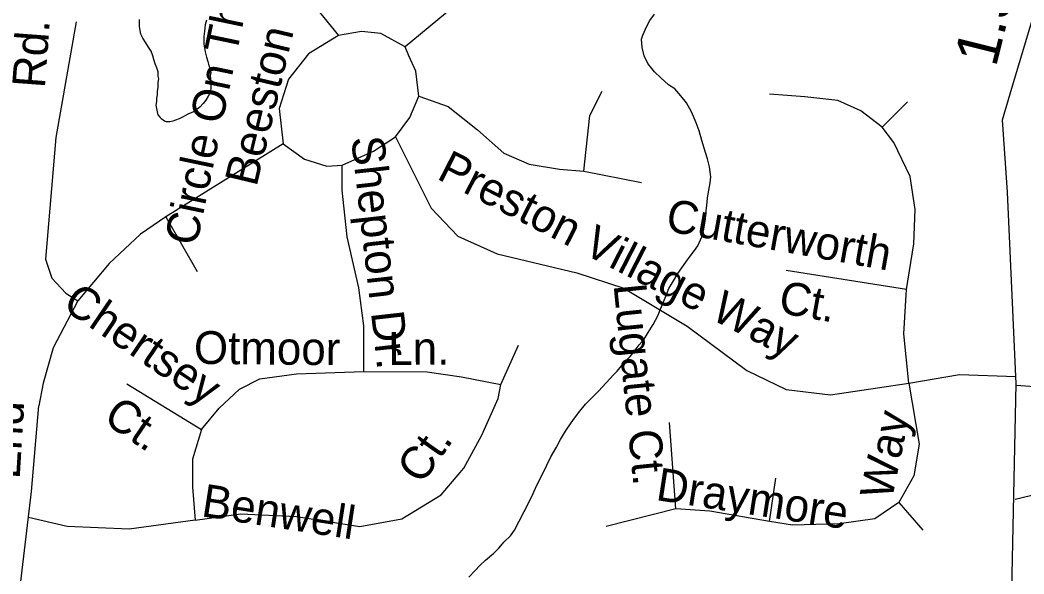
# Model space of a CAD drawing. Extents: x 2001466 to 2224147, y 644118 to 847247.
# Drawn here: x 2042019 to 2044922, y 746791 to 748393 of the extents above; entities that cross this region are included whole.
import ezdxf

# ---------------------------------------------------------------- set-up
doc = ezdxf.new("R2010")
doc.units = 0
for name, color, linetype in [('Exist Hydrographic Misc Water Feature', 7, 'Continuous'), ('Exist Road Non-System Type 51', 7, 'Continuous'), ('Exist Road Non-System Type 51 Label', 7, 'Continuous'), ('Exist Road Secondary Mileage Hundredths English Label', 7, 'Continuous'), ('Exist Road Secondary Type 51 Attributed', 7, 'Continuous')]:
    doc.layers.add(name, color=color, linetype=linetype)

msp = doc.modelspace()

# ---------------------------------------------------------------- linework, layer by layer
at = {"layer": 'Exist Hydrographic Misc Water Feature'}
for points in [[(2042558.3, 748393.6), (2042553.7, 748379.7), (2042552.1, 748361.7), (2042550.3, 748345.8), (2042550.3, 748333.6), (2042550.3, 748323.4), (2042552.1, 748313.4), (2042553.9, 748301.8), (2042558, 748285.8), (2042562.1, 748273.8), (2042564.2, 748265.8), (2042566, 748259.8), (2042568.1, 748251.8), (2042570.3, 748241.7), (2042568.3, 748231.9), (2042570.1, 748215.8), (2042570.1, 748207.7), (2042570.3, 748195.9), (2042568.7, 748183.5), (2042562.4, 748173.5), (2042556.4, 748161.4), (2042548.4, 748151.7), (2042538.4, 748141.5), (2042530.6, 748135.8), (2042520.7, 748127.6), (2042504.3, 748121.5), (2042490.8, 748113.4), (2042478.7, 748107.6), (2042468.6, 748103.4), (2042460.6, 748101.4), (2042452.2, 748099.4), (2042442.4, 748099.3), (2042436.4, 748101.4), (2042432.6, 748103.6), (2042426.8, 748107.3), (2042424.6, 748111.3), (2042418.6, 748119.5), (2042416.6, 748127.5), (2042414.3, 748137.2), (2042412.7, 748147.2), (2042414.7, 748157.4), (2042414.7, 748167.1), (2042416.4, 748177.4), (2042416.4, 748187.2), (2042418.4, 748199.5), (2042418.4, 748213.2), (2042420.3, 748223.5), (2042418.2, 748231.5), (2042418, 748243.3), (2042414.5, 748255.2), (2042410, 748267.2), (2042406.1, 748279.2), (2042402.4, 748289.5), (2042398.3, 748303.1), (2042390.1, 748315.3), (2042382.3, 748327.4), (2042373.9, 748341.3), (2042368.4, 748353.1), (2042366.1, 748363.2), (2042363.9, 748375.3), (2042363.9, 748385.4), (2042364.3, 748395.1)], [(2043316.7, 746781.3), (2043335, 746801.2), (2043348.7, 746815.4), (2043364.5, 746831.2), (2043388.7, 746851.5), (2043403.1, 746865.6), (2043418.9, 746883.5), (2043436.7, 746901.4), (2043448.6, 746917.4), (2043462.3, 746943.4), (2043476.5, 746971.7), (2043490.4, 746997.5), (2043502.5, 747023.7), (2043512.6, 747045.7), (2043528.6, 747077.7), (2043542.1, 747105.7), (2043554.2, 747129.8), (2043570.4, 747157.8), (2043582.1, 747179.5), (2043595.8, 747203.8), (2043612.2, 747227.7), (2043622.1, 747241.6), (2043637.9, 747262), (2043653.8, 747281.8), (2043671.7, 747299.8), (2043691.8, 747319.9), (2043713.5, 747344.2), (2043735.9, 747368), (2043745.5, 747377.8), (2043763.8, 747399.9), (2043783.6, 747420), (2043797.6, 747438.1), (2043809.3, 747454.2), (2043823.4, 747470.3), (2043835.7, 747489.9), (2043849.5, 747512.2), (2043863.2, 747538.1), (2043871.6, 747560.3), (2043879.2, 747578.3), (2043887.4, 747596.1), (2043895.4, 747616.4), (2043905.2, 747634.4), (2043921.4, 747660.3), (2043933.1, 747676.4), (2043951, 747702.4), (2043969, 747726.5), (2043979.1, 747740.4), (2043990.9, 747766.6), (2043996.7, 747788.4), (2044000.8, 747818.2), (2044002.8, 747842.3), (2044004.7, 747856.6), (2044006.5, 747878.2), (2044008.6, 747890.5), (2044014.7, 747922.3), (2044016.6, 747940.3), (2044014.7, 747954.4), (2044012.3, 747968.6), (2044006.5, 747992.2), (2044000.6, 748010.5), (2043990.1, 748044.6), (2043982.5, 748072.5), (2043974.1, 748096.5), (2043960.4, 748128.2), (2043946.5, 748154.3), (2043930, 748174.2), (2043912.2, 748194.3), (2043894.2, 748206), (2043872, 748226), (2043853.8, 748244.1), (2043834.1, 748267.9), (2043824, 748290), (2043817.9, 748314.1), (2043815.8, 748337.9), (2043819.9, 748349.9), (2043830, 748373.9), (2043839.8, 748391.9), (2043853.8, 748410.1)]]:
    msp.add_lwpolyline(points, dxfattribs=at)
at = {"layer": 'Exist Road Non-System Type 51'}
for points in [[(2043498.3, 748646.6), (2043372.5, 748515.4), (2043249.6, 748412.9), (2043132.5, 748316.3)], [(2042723.5, 748615.2), (2042939.4, 748348.5)], [(2042180.8, 748387.9), (2042122.1, 748054.1), (2042092.8, 747702.1), (2042111.1, 747647), (2042151.5, 747603), (2042185.8, 747581.2)], [(2042939.4, 748348.5), (2042853.3, 748295.8), (2042794.8, 748222.6), (2042768.5, 748137.6), (2042780.2, 748035.1)], [(2043132.5, 748316.3), (2043062.3, 748354.3), (2043006.7, 748360.2), (2042939.4, 748348.5)], [(2043172.3, 748172.8), (2043163.5, 748246), (2043143.1, 748289.9), (2043132.5, 748316.3)], [(2043105, 748055.6), (2043146, 748111.3), (2043172.3, 748172.8)], [(2043172.3, 748172.8), (2043257.2, 748143.5), (2043342.1, 748076.1), (2043418.1, 748008.8), (2043491.3, 747976.6), (2043579.1, 747961.9), (2043649.3, 747956.1)], [(2043649.3, 747956.1), (2043666.9, 748117.1), (2043702, 748187.4)], [(2044512.4, 748083.5), (2044450.1, 748131.1), (2044384.1, 748160.5), (2044288.8, 748171.5), (2044186.2, 748178.8)], [(2044512.4, 748083.5), (2044585.7, 748156.8)], [(2044582, 747614), (2044604, 747746.1), (2044607.7, 747845.1), (2044593, 747940.4), (2044545.4, 748039.5), (2044512.4, 748083.5)], [(2042949.9, 747973.6), (2043040.6, 748014.6), (2043105, 748055.6)], [(2043105, 748055.6), (2043207.7, 747848.8), (2043284.7, 747768.1), (2043398.3, 747716.7), (2043629.2, 747661.7), (2043764.8, 747617.7), (2043948, 747507.7), (2044120.3, 747379.3), (2044233.9, 747324.3), (2044362.1, 747309.6), (2044589.4, 747342.7), (2044736, 747368.3), (2044898.8, 747361.8)], [(2042780.2, 748035.1), (2042440.7, 747823.7)], [(2042780.2, 748035.1), (2042841.6, 747991.2), (2042906, 747970.7), (2042949.9, 747973.6)], [(2043012.7, 747377.1), (2043012.7, 747509.2), (2042998.1, 747619.2), (2042965.1, 747765.9), (2042950.4, 747901.6), (2042949.9, 747973.6)], [(2043649.3, 747956.1), (2043816.1, 747923.3)], [(2042440.7, 747823.7), (2042367.3, 747773.9), (2042276.6, 747689), (2042185.8, 747581.2)], [(2042440.7, 747823.7), (2042531.4, 747665.6)], [(2044582, 747614), (2044233.9, 747669.1)], [(2044589.4, 747342.7), (2044574.7, 747485.7), (2044582, 747614)], [(2042185.8, 747581.2), (2042114.8, 747445.3), (2042085.5, 747342.7), (2042073.5, 747277.3)], [(2045774.2, 747475.8), (2045549.7, 747366), (2045441.5, 747336.9), (2045291.7, 747320.2), (2045121, 747320.2), (2044900, 747336)], [(2043408.9, 747339), (2043460.2, 747452.7)], [(2042543.6, 747208.4), (2042594.9, 747270.8), (2042653.5, 747325.8), (2042712.2, 747355.1), (2042818.5, 747369.8), (2043012.7, 747377.1)], [(2043012.7, 747377.1), (2043196.3, 747375.7), (2043295.3, 747361), (2043408.9, 747339)], [(2042327.4, 747340.5), (2042543.6, 747208.4)], [(2043122.7, 746950.2), (2043236.6, 747019.9), (2043302.6, 747096.9), (2043353.9, 747192.3), (2043401.6, 747298.6), (2043408.9, 747339)], [(2044589.4, 747342.7), (2044618.7, 747166.6), (2044604, 747074.9), (2044560.1, 746997.9)], [(2042067, 743413.5), (2042152.3, 743613.5), (2042197.6, 743840.2), (2042209.6, 744546.9), (2042210.3, 744990.7), (2042197, 745124), (2042151.7, 745345.4), (2042084.5, 745642.5), (2042039.4, 745913), (2041973.4, 746227.9), (2041971.8, 746332.5), (2041991.1, 746517.7), (2042052.3, 747029.8), (2042073.5, 747277.3)], [(2042543.6, 747208.4), (2042517.9, 747122.6), (2042517.9, 747041.9), (2042525.3, 746946.6)], [(2043915, 746979.6), (2043896.7, 747229)], [(2044186.2, 746942.9), (2044204.6, 747067.6)], [(2044998.8, 747027.3), (2044975.3, 747024.4), (2044941.2, 747017.1), (2044897, 747006)], [(2043915, 746979.6), (2043713.5, 746928.2)], [(2044186.2, 746942.9), (2044014, 746972.2), (2043915, 746979.6)], [(2044560.1, 746997.9), (2044490.4, 746950.2), (2044387.8, 746935.6), (2044252.2, 746931.9), (2044186.2, 746942.9)], [(2044560.1, 746997.9), (2044629.7, 746917.2)], [(2042155.1, 746928.2), (2042043.3, 746954.6)], [(2042525.3, 746946.6), (2042334.7, 746920.9), (2042155.1, 746928.2)], [(2042525.3, 746946.6), (2042657.2, 746964.9), (2042818.5, 746957.6), (2043001.7, 746928.2), (2043122.7, 746950.2)]]:
    msp.add_lwpolyline(points, dxfattribs=at)
at = {"layer": 'Exist Road Secondary Type 51 Attributed'}
msp.add_lwpolyline([(2044882, 746513.3), (2044899.7, 747341.1), (2044874, 747895.1), (2044859.5, 748105.2), (2044894.9, 748222.8), (2044970.5, 748477.2), (2045065.5, 748828.3), (2045123.4, 749061), (2045133.1, 749226.9), (2045141.1, 749441), (2045128.2, 749652.8), (2045081.6, 749908.9), (2045015.6, 750304.2), (2044999.5, 750442.7), (2045005.9, 750602.1), (2045033.3, 750850.9), (2045056.8, 751039.7)], dxfattribs=at)

# ---------------------------------------------------------------- texts
at = {"layer": 'Exist Road Non-System Type 51 Label'}
for s, rotation, p in [('Circle On The', 78.2123, (2042529.2, 747737)), ('Rd.', 85.7055, (2042090.4, 748194.7)), ('Beeston', 76.548, (2042702.5, 747908.9)), ('Shepton Dr.', 276.4883, (2042976, 748052.9)), ('Preston Village Way', 332.8886, (2043220.8, 747935.7)), ('Cutterworth', 349.8685, (2043882.6, 747784)), ('Chertsey', 325.8239, (2042137.3, 747560.6)), ('Lugate Ct.', 275.7044, (2043735, 747626.9)), ('Ct.', 349.8685, (2044208.9, 747547)), ('Otmoor', 359.4692, (2042521.3, 747398.8)), ('Ln.', 0.4246, (2043084, 747395.4)), ('Ct.', 325.8239, (2042255.2, 747232.3)), ('End', 86.5553, (2042017.6, 747063.7)), ('Way', 78.3228, (2044539.9, 747002.6)), ('Ct.', 54.7992, (2043180.3, 747046.5)), ('Draymore', 351.2444, (2043855, 747005.1)), ('Benwell', 351.2874, (2042540.4, 746958.1))]:
    msp.add_text(s, height=95, rotation=rotation, dxfattribs=at).set_placement(p)
at = {"layer": 'Exist Road Secondary Mileage Hundredths English Label'}
msp.add_text('1.56', height=125, rotation=76.0483, dxfattribs=at).set_placement((2044840.7, 748254.6))

doc.saveas('drawing.dxf')
